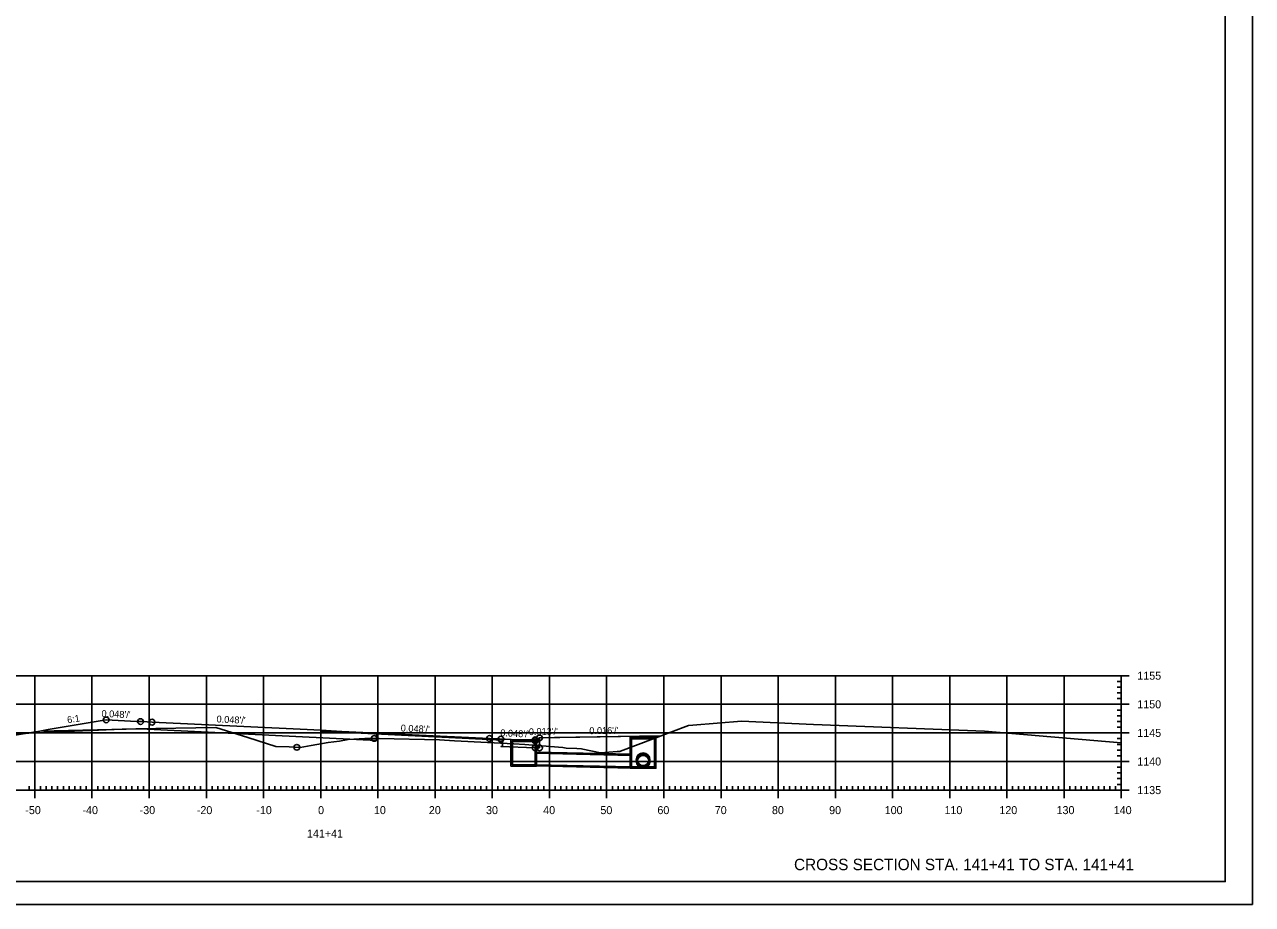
# Model space of a CAD drawing. Extents: x 1322838 to 1324533, y 339903 to 351025.
# Drawn here: x 1324111.9 to 1324326.6, y 342736 to 342889.9 of the extents above; entities that cross this region are included whole.
import ezdxf

# ---------------------------------------------------------------- set-up
doc = ezdxf.new("R2010")
doc.units = 0
for name, color, linetype in [('R_Alt Surface', 7, 'Continuous'), ('R_Axis', 7, 'Continuous'), ('R_Axis Annot', 7, 'Continuous'), ('R_Border', 7, 'Continuous'), ('R_Draft', 7, 'Continuous'), ('R_Exist Surface', 7, 'Continuous'), ('R_Fin Surface', 7, 'Continuous'), ('R_Fin Surface Annot', 7, 'Continuous'), ('R_Grid', 7, 'Continuous'), ('R_No Plot', 7, 'Continuous'), ('R_Water', 7, 'Continuous')]:
    doc.layers.add(name, color=color, linetype=linetype)

msp = doc.modelspace()

# ---------------------------------------------------------------- linework, layer by layer
msp.add_lwpolyline([(1324201.14, 342764.65), (1324201.15, 342764.82), (1324201.9, 342765.15), (1324223.12, 342765.49), (1324223.12, 342765.49)])
at = {"layer": 'R_Alt Surface'}
for points in [[(1324114.53, 342766.35), (1324132.14, 342766.71), (1324173.43, 342764.71), (1324173.44, 342765.83), (1324163.64, 342766.31), (1324195.42, 342764.76), (1324195.43, 342763.64), (1324195.14, 342763.65), (1324201.14, 342763.4)], [(1324201.9, 342763.4), (1324201.9, 342765.15)], [(1324201.14, 342764.65), (1324201.14, 342763.4)], [(1324201.14, 342763.4), (1324201.9, 342763.4)]]:
    msp.add_lwpolyline(points, dxfattribs=at)
at = {"layer": 'R_Axis'}
for p, q in [((1324305.04, 342776.02), (1324302.24, 342776.02)), ((1324303.64, 342756.02), (1324303.64, 342776.02)), ((1324303.64, 342775.02), (1324302.94, 342775.02)), ((1324303.64, 342774.02), (1324302.94, 342774.02)), ((1324303.64, 342773.02), (1324302.94, 342773.02)), ((1324303.64, 342772.02), (1324302.94, 342772.02)), ((1324305.04, 342771.02), (1324302.24, 342771.02)), ((1324303.64, 342770.02), (1324302.94, 342770.02)), ((1324303.64, 342769.02), (1324302.94, 342769.02)), ((1324303.64, 342768.02), (1324302.94, 342768.02)), ((1324303.64, 342767.02), (1324302.94, 342767.02)), ((1324305.04, 342766.02), (1324302.24, 342766.02)), ((1324303.64, 342765.02), (1324302.94, 342765.02)), ((1324303.64, 342764.02), (1324302.94, 342764.02)), ((1324303.64, 342763.02), (1324302.94, 342763.02)), ((1324305.04, 342761.02), (1324302.24, 342761.02)), ((1324303.64, 342762.02), (1324302.94, 342762.02)), ((1324303.64, 342760.02), (1324302.94, 342760.02)), ((1324303.64, 342759.02), (1324302.94, 342759.02)), ((1324112.64, 342756.02), (1324112.64, 342756.72)), ((1324113.64, 342754.62), (1324113.64, 342757.42)), ((1324114.64, 342756.02), (1324114.64, 342756.72)), ((1324115.64, 342756.02), (1324115.64, 342756.72)), ((1324116.64, 342756.02), (1324116.64, 342756.72)), ((1324117.64, 342756.02), (1324117.64, 342756.72)), ((1324118.64, 342756.02), (1324118.64, 342756.72)), ((1324119.64, 342756.02), (1324119.64, 342756.72)), ((1324120.64, 342756.02), (1324120.64, 342756.72)), ((1324121.64, 342756.02), (1324121.64, 342756.72)), ((1324122.64, 342756.02), (1324122.64, 342756.72)), ((1324123.64, 342754.62), (1324123.64, 342757.42)), ((1324124.64, 342756.02), (1324124.64, 342756.72)), ((1324125.64, 342756.02), (1324125.64, 342756.72)), ((1324126.64, 342756.02), (1324126.64, 342756.72)), ((1324127.64, 342756.02), (1324127.64, 342756.72)), ((1324128.64, 342756.02), (1324128.64, 342756.72)), ((1324129.64, 342756.02), (1324129.64, 342756.72)), ((1324130.64, 342756.02), (1324130.64, 342756.72)), ((1324131.64, 342756.02), (1324131.64, 342756.72)), ((1324132.64, 342756.02), (1324132.64, 342756.72)), ((1324133.64, 342754.62), (1324133.64, 342757.42)), ((1324134.64, 342756.02), (1324134.64, 342756.72)), ((1324135.64, 342756.02), (1324135.64, 342756.72)), ((1324136.64, 342756.02), (1324136.64, 342756.72)), ((1324137.64, 342756.02), (1324137.64, 342756.72)), ((1324138.64, 342756.02), (1324138.64, 342756.72)), ((1324139.64, 342756.02), (1324139.64, 342756.72)), ((1324140.64, 342756.02), (1324140.64, 342756.72)), ((1324141.64, 342756.02), (1324141.64, 342756.72)), ((1324142.64, 342756.02), (1324142.64, 342756.72)), ((1324143.64, 342754.62), (1324143.64, 342757.42)), ((1324144.64, 342756.02), (1324144.64, 342756.72)), ((1324145.64, 342756.02), (1324145.64, 342756.72)), ((1324146.64, 342756.02), (1324146.64, 342756.72)), ((1324147.64, 342756.02), (1324147.64, 342756.72)), ((1324148.64, 342756.02), (1324148.64, 342756.72)), ((1324149.64, 342756.02), (1324149.64, 342756.72)), ((1324150.64, 342756.02), (1324150.64, 342756.72)), ((1324151.64, 342756.02), (1324151.64, 342756.72)), ((1324152.64, 342756.02), (1324152.64, 342756.72)), ((1324153.64, 342754.62), (1324153.64, 342757.42)), ((1324154.64, 342756.02), (1324154.64, 342756.72)), ((1324155.64, 342756.02), (1324155.64, 342756.72)), ((1324156.64, 342756.02), (1324156.64, 342756.72)), ((1324157.64, 342756.02), (1324157.64, 342756.72)), ((1324158.64, 342756.02), (1324158.64, 342756.72)), ((1324159.64, 342756.02), (1324159.64, 342756.72)), ((1324160.64, 342756.02), (1324160.64, 342756.72)), ((1324161.64, 342756.02), (1324161.64, 342756.72)), ((1324162.64, 342756.02), (1324162.64, 342756.72)), ((1324163.64, 342754.62), (1324163.64, 342757.42)), ((1324164.64, 342756.02), (1324164.64, 342756.72)), ((1324165.64, 342756.02), (1324165.64, 342756.72)), ((1324166.64, 342756.02), (1324166.64, 342756.72)), ((1324167.64, 342756.02), (1324167.64, 342756.72)), ((1324168.64, 342756.02), (1324168.64, 342756.72)), ((1324169.64, 342756.02), (1324169.64, 342756.72)), ((1324170.64, 342756.02), (1324170.64, 342756.72)), ((1324171.64, 342756.02), (1324171.64, 342756.72)), ((1324172.64, 342756.02), (1324172.64, 342756.72)), ((1324173.64, 342754.62), (1324173.64, 342757.42)), ((1324174.64, 342756.02), (1324174.64, 342756.72)), ((1324175.64, 342756.02), (1324175.64, 342756.72)), ((1324176.64, 342756.02), (1324176.64, 342756.72)), ((1324177.64, 342756.02), (1324177.64, 342756.72)), ((1324178.64, 342756.02), (1324178.64, 342756.72)), ((1324179.64, 342756.02), (1324179.64, 342756.72)), ((1324180.64, 342756.02), (1324180.64, 342756.72)), ((1324181.64, 342756.02), (1324181.64, 342756.72)), ((1324182.64, 342756.02), (1324182.64, 342756.72)), ((1324183.64, 342754.62), (1324183.64, 342757.42)), ((1324184.64, 342756.02), (1324184.64, 342756.72)), ((1324185.64, 342756.02), (1324185.64, 342756.72)), ((1324186.64, 342756.02), (1324186.64, 342756.72)), ((1324187.64, 342756.02), (1324187.64, 342756.72)), ((1324188.64, 342756.02), (1324188.64, 342756.72)), ((1324189.64, 342756.02), (1324189.64, 342756.72)), ((1324190.64, 342756.02), (1324190.64, 342756.72)), ((1324191.64, 342756.02), (1324191.64, 342756.72)), ((1324192.64, 342756.02), (1324192.64, 342756.72)), ((1324193.64, 342754.62), (1324193.64, 342757.42)), ((1324194.64, 342756.02), (1324194.64, 342756.72)), ((1324195.64, 342756.02), (1324195.64, 342756.72)), ((1324196.64, 342756.02), (1324196.64, 342756.72)), ((1324197.64, 342756.02), (1324197.64, 342756.72)), ((1324198.64, 342756.02), (1324198.64, 342756.72)), ((1324199.64, 342756.02), (1324199.64, 342756.72)), ((1324200.64, 342756.02), (1324200.64, 342756.72)), ((1324201.64, 342756.02), (1324201.64, 342756.72)), ((1324202.64, 342756.02), (1324202.64, 342756.72)), ((1324203.64, 342754.62), (1324203.64, 342757.42)), ((1324204.64, 342756.02), (1324204.64, 342756.72)), ((1324205.64, 342756.02), (1324205.64, 342756.72)), ((1324206.64, 342756.02), (1324206.64, 342756.72)), ((1324207.64, 342756.02), (1324207.64, 342756.72)), ((1324208.64, 342756.02), (1324208.64, 342756.72)), ((1324209.64, 342756.02), (1324209.64, 342756.72)), ((1324210.64, 342756.02), (1324210.64, 342756.72)), ((1324211.64, 342756.02), (1324211.64, 342756.72)), ((1324212.64, 342756.02), (1324212.64, 342756.72)), ((1324213.64, 342754.62), (1324213.64, 342757.42)), ((1324214.64, 342756.02), (1324214.64, 342756.72)), ((1324215.64, 342756.02), (1324215.64, 342756.72)), ((1324216.64, 342756.02), (1324216.64, 342756.72)), ((1324217.64, 342756.02), (1324217.64, 342756.72)), ((1324218.64, 342756.02), (1324218.64, 342756.72)), ((1324219.64, 342756.02), (1324219.64, 342756.72)), ((1324220.64, 342756.02), (1324220.64, 342756.72)), ((1324221.64, 342756.02), (1324221.64, 342756.72)), ((1324222.64, 342756.02), (1324222.64, 342756.72)), ((1324223.64, 342754.62), (1324223.64, 342757.42)), ((1324224.64, 342756.02), (1324224.64, 342756.72)), ((1324225.64, 342756.02), (1324225.64, 342756.72)), ((1324226.64, 342756.02), (1324226.64, 342756.72)), ((1324227.64, 342756.02), (1324227.64, 342756.72)), ((1324228.64, 342756.02), (1324228.64, 342756.72)), ((1324229.64, 342756.02), (1324229.64, 342756.72)), ((1324230.64, 342756.02), (1324230.64, 342756.72)), ((1324231.64, 342756.02), (1324231.64, 342756.72)), ((1324232.64, 342756.02), (1324232.64, 342756.72)), ((1324233.64, 342754.62), (1324233.64, 342757.42)), ((1324234.64, 342756.02), (1324234.64, 342756.72)), ((1324235.64, 342756.02), (1324235.64, 342756.72)), ((1324236.64, 342756.02), (1324236.64, 342756.72)), ((1324237.64, 342756.02), (1324237.64, 342756.72)), ((1324238.64, 342756.02), (1324238.64, 342756.72)), ((1324239.64, 342756.02), (1324239.64, 342756.72)), ((1324240.64, 342756.02), (1324240.64, 342756.72)), ((1324241.64, 342756.02), (1324241.64, 342756.72)), ((1324242.64, 342756.02), (1324242.64, 342756.72)), ((1324243.64, 342754.62), (1324243.64, 342757.42)), ((1324244.64, 342756.02), (1324244.64, 342756.72)), ((1324245.64, 342756.02), (1324245.64, 342756.72)), ((1324246.64, 342756.02), (1324246.64, 342756.72)), ((1324247.64, 342756.02), (1324247.64, 342756.72)), ((1324248.64, 342756.02), (1324248.64, 342756.72)), ((1324249.64, 342756.02), (1324249.64, 342756.72)), ((1324250.64, 342756.02), (1324250.64, 342756.72)), ((1324251.64, 342756.02), (1324251.64, 342756.72)), ((1324252.64, 342756.02), (1324252.64, 342756.72)), ((1324253.64, 342754.62), (1324253.64, 342757.42)), ((1324254.64, 342756.02), (1324254.64, 342756.72)), ((1324255.64, 342756.02), (1324255.64, 342756.72)), ((1324256.64, 342756.02), (1324256.64, 342756.72)), ((1324257.64, 342756.02), (1324257.64, 342756.72)), ((1324258.64, 342756.02), (1324258.64, 342756.72)), ((1324259.64, 342756.02), (1324259.64, 342756.72)), ((1324260.64, 342756.02), (1324260.64, 342756.72)), ((1324261.64, 342756.02), (1324261.64, 342756.72)), ((1324262.64, 342756.02), (1324262.64, 342756.72)), ((1324263.64, 342754.62), (1324263.64, 342757.42)), ((1324264.64, 342756.02), (1324264.64, 342756.72)), ((1324265.64, 342756.02), (1324265.64, 342756.72)), ((1324266.64, 342756.02), (1324266.64, 342756.72)), ((1324267.64, 342756.02), (1324267.64, 342756.72)), ((1324268.64, 342756.02), (1324268.64, 342756.72)), ((1324269.64, 342756.02), (1324269.64, 342756.72)), ((1324270.64, 342756.02), (1324270.64, 342756.72)), ((1324271.64, 342756.02), (1324271.64, 342756.72)), ((1324272.64, 342756.02), (1324272.64, 342756.72)), ((1324273.64, 342754.62), (1324273.64, 342757.42)), ((1324274.64, 342756.02), (1324274.64, 342756.72)), ((1324275.64, 342756.02), (1324275.64, 342756.72)), ((1324276.64, 342756.02), (1324276.64, 342756.72)), ((1324277.64, 342756.02), (1324277.64, 342756.72)), ((1324278.64, 342756.02), (1324278.64, 342756.72)), ((1324279.64, 342756.02), (1324279.64, 342756.72)), ((1324280.64, 342756.02), (1324280.64, 342756.72)), ((1324281.64, 342756.02), (1324281.64, 342756.72)), ((1324282.64, 342756.02), (1324282.64, 342756.72)), ((1324283.64, 342754.62), (1324283.64, 342757.42)), ((1324284.64, 342756.02), (1324284.64, 342756.72)), ((1324285.64, 342756.02), (1324285.64, 342756.72)), ((1324286.64, 342756.02), (1324286.64, 342756.72)), ((1324287.64, 342756.02), (1324287.64, 342756.72)), ((1324288.64, 342756.02), (1324288.64, 342756.72)), ((1324289.64, 342756.02), (1324289.64, 342756.72)), ((1324290.64, 342756.02), (1324290.64, 342756.72)), ((1324291.64, 342756.02), (1324291.64, 342756.72)), ((1324292.64, 342756.02), (1324292.64, 342756.72)), ((1324293.64, 342754.62), (1324293.64, 342757.42)), ((1324294.64, 342756.02), (1324294.64, 342756.72)), ((1324295.64, 342756.02), (1324295.64, 342756.72)), ((1324296.64, 342756.02), (1324296.64, 342756.72)), ((1324297.64, 342756.02), (1324297.64, 342756.72)), ((1324298.64, 342756.02), (1324298.64, 342756.72)), ((1324299.64, 342756.02), (1324299.64, 342756.72)), ((1324300.64, 342756.02), (1324300.64, 342756.72)), ((1324301.64, 342756.02), (1324301.64, 342756.72)), ((1324302.64, 342756.02), (1324302.64, 342756.72)), ((1324303.64, 342758.02), (1324302.94, 342758.02)), ((1324303.64, 342757.02), (1324302.94, 342757.02)), ((1324303.64, 342754.62), (1324303.64, 342757.42)), ((1324023.64, 342756.02), (1324303.64, 342756.02)), ((1324305.04, 342756.02), (1324302.24, 342756.02))]:
    msp.add_line(p, q, dxfattribs=at)
at = {"layer": 'R_Border'}
for q in [(1324321.82, 342945.48), (1324005.64, 342740.02)]:
    msp.add_line((1324321.82, 342740.02), q, dxfattribs=at)
at = {"layer": 'R_Exist Surface'}
for p, q in [((1324201.15, 342762.66), (1324218.01, 342762.29)), ((1324201.15, 342762.46), (1324218.01, 342762.09)), ((1324201.15, 342760.46), (1324218.01, 342760.09)), ((1324201.15, 342760.25), (1324218.01, 342759.88))]:
    msp.add_line(p, q, dxfattribs=at)
msp.add_lwpolyline([(1324095.41, 342765.21), (1324117.83, 342766.21), (1324128.92, 342766.7), (1324131.33, 342766.71), (1324145.32, 342766.94), (1324150.91, 342765.23), (1324155.81, 342763.66), (1324158.1, 342763.57), (1324160.04, 342763.47), (1324161.96, 342763.8), (1324164.95, 342764.34), (1324166.93, 342764.59), (1324168.44, 342764.88), (1324171.38, 342765.04), (1324172, 342765.07), (1324173.84, 342765.03), (1324184.43, 342764.78), (1324187.03, 342764.64), (1324197.43, 342764.1), (1324199.33, 342764), (1324200.04, 342763.95), (1324200.86, 342763.88), (1324205.97, 342763.48), (1324206.56, 342763.37), (1324208.42, 342763.29), (1324209.26, 342763.23), (1324209.47, 342763.19), (1324212.55, 342762.55), (1324215.5, 342762.76), (1324215.97, 342762.78), (1324216.06, 342762.81), (1324224.89, 342766.16), (1324227.96, 342767.32), (1324228.71, 342767.37), (1324237.22, 342768.06), (1324249.83, 342767.51), (1324279.7, 342766.34), (1324303.64, 342764.3)], dxfattribs=at)
for points in [[(1324199.15, 342764.79), (1324201.4, 342764.79), (1324201.4, 342760.21), (1324199.15, 342760.21), (1324196.9, 342760.21), (1324196.9, 342764.79)], [(1324220.01, 342765.41), (1324222.26, 342765.41), (1324222.26, 342759.84), (1324220.01, 342759.84), (1324217.76, 342759.84), (1324217.76, 342765.41)], [(1324220.01, 342765.16), (1324222.01, 342765.16), (1324222.01, 342760.09), (1324220.01, 342760.09), (1324218.01, 342760.09), (1324218.01, 342765.16)], [(1324199.15, 342764.54), (1324201.15, 342764.54), (1324201.15, 342760.46), (1324199.15, 342760.46), (1324197.15, 342760.46), (1324197.15, 342764.54)]]:
    msp.add_lwpolyline(points, close=True, dxfattribs=at)
for centre, radius in [((1324220.01, 342761.32), 1.21), ((1324220.01, 342761.09), 1.21), ((1324220.04, 342761.09), 1.21), ((1324220.01, 342761.32), 1), ((1324220.01, 342761.09), 1)]:
    msp.add_circle(centre, radius, dxfattribs=at)
at = {"layer": 'R_Fin Surface'}
msp.add_lwpolyline([(1324105.42, 342764.84), (1324114.53, 342766.35), (1324115.97, 342766.59), (1324126.14, 342768.29), (1324131.4, 342768.03), (1324132.14, 342768), (1324132.39, 342767.99), (1324134.14, 342767.9), (1324160.04, 342766.65), (1324163.64, 342766.47), (1324167.31, 342766.29), (1324193.14, 342765.04), (1324194.89, 342764.96), (1324195.14, 342764.94), (1324195.88, 342764.91), (1324201.14, 342764.65), (1324201.15, 342764.8), (1324201.15, 342764.82), (1324201.24, 342764.86), (1324201.9, 342765.15), (1324204.53, 342765.19), (1324223.12, 342765.49)], dxfattribs=at)
at = {"layer": 'R_Grid'}
for p, q in [((1324023.64, 342776.02), (1324303.64, 342776.02)), ((1324113.64, 342756.02), (1324113.64, 342776.02)), ((1324123.64, 342756.02), (1324123.64, 342776.02)), ((1324133.64, 342756.02), (1324133.64, 342776.02)), ((1324143.64, 342756.02), (1324143.64, 342776.02)), ((1324153.64, 342756.02), (1324153.64, 342776.02)), ((1324163.64, 342756.02), (1324163.64, 342776.02)), ((1324173.64, 342756.02), (1324173.64, 342776.02)), ((1324183.64, 342756.02), (1324183.64, 342776.02)), ((1324193.64, 342756.02), (1324193.64, 342776.02)), ((1324203.64, 342756.02), (1324203.64, 342776.02)), ((1324213.64, 342756.02), (1324213.64, 342776.02)), ((1324223.64, 342756.02), (1324223.64, 342776.02)), ((1324233.64, 342756.02), (1324233.64, 342776.02)), ((1324243.64, 342756.02), (1324243.64, 342776.02)), ((1324253.64, 342756.02), (1324253.64, 342776.02)), ((1324263.64, 342756.02), (1324263.64, 342776.02)), ((1324273.64, 342756.02), (1324273.64, 342776.02)), ((1324283.64, 342756.02), (1324283.64, 342776.02)), ((1324293.64, 342756.02), (1324293.64, 342776.02)), ((1324303.64, 342756.02), (1324303.64, 342776.02)), ((1324023.64, 342771.02), (1324303.64, 342771.02)), ((1324023.64, 342766.02), (1324303.64, 342766.02)), ((1324023.64, 342761.02), (1324303.64, 342761.02)), ((1324023.64, 342756.02), (1324303.64, 342756.02))]:
    msp.add_line(p, q, dxfattribs=at)
at = {"layer": 'R_No Plot'}
for p, q in [((1324222.04, 342764.98), (1324218.11, 342764.98)), ((1324222.04, 342764.98), (1324222.54, 342765.48)), ((1323993.24, 342736.04), (1324326.57, 342736.04))]:
    msp.add_line(p, q, dxfattribs=at)
for points in [[(1323993.23, 342949.37), (1324326.57, 342949.37), (1324326.57, 342736.03), (1323993.23, 342736.03)], [(1324239.56, 342945.48), (1324259.18, 342945.48), (1324259.18, 342935.6), (1324275.29, 342935.6), (1324298.49, 342935.6), (1324298.61, 342907.44), (1324321.82, 342907.44), (1324321.82, 342740.02), (1324005.64, 342740.02), (1324005.64, 342945.48)]]:
    msp.add_lwpolyline(points, close=True, dxfattribs=at)
for centre in [(1324126.14, 342768.29), (1324132.14, 342768), (1324134.14, 342767.9), (1324172.98, 342765.05), (1324193.14, 342765.04), (1324195.14, 342764.94), (1324201.14, 342764.65), (1324201.15, 342764.82), (1324201.9, 342765.15), (1324201.9, 342765.15), (1324159.47, 342763.5), (1324201.14, 342763.4), (1324201.9, 342763.4)]:
    msp.add_circle(centre, 0.5, dxfattribs=at)
at = {"layer": 'R_Water'}
msp.add_circle((1324220.04, 342761.09), 1, dxfattribs=at)

# ---------------------------------------------------------------- texts
at = {"layer": 'R_Axis Annot'}
for s, p in [('1155', (1324306.44, 342775.32)), ('1150', (1324306.44, 342770.32)), ('1145', (1324306.44, 342765.32)), ('1140', (1324306.44, 342760.32)), ('1135', (1324306.44, 342755.32)), ('-50', (1324111.98, 342751.82)), ('-40', (1324121.98, 342751.82)), ('-30', (1324131.98, 342751.82)), ('-20', (1324141.98, 342751.82)), ('-10', (1324152.38, 342751.82)), ('0', (1324163.18, 342751.82)), ('10', (1324172.95, 342751.82)), ('20', (1324182.55, 342751.82)), ('30', (1324192.55, 342751.82)), ('40', (1324202.55, 342751.82)), ('50', (1324212.55, 342751.82)), ('60', (1324222.52, 342751.82)), ('70', (1324232.55, 342751.82)), ('80', (1324242.55, 342751.82)), ('90', (1324252.55, 342751.82)), ('100', (1324262.27, 342751.82)), ('110', (1324272.72, 342751.82)), ('120', (1324282.32, 342751.82)), ('130', (1324292.32, 342751.82)), ('140', (1324302.32, 342751.82)), ('141+41', (1324161.24, 342747.72))]:
    msp.add_text(s, height=1.4, dxfattribs=at).set_placement(p)
at = {"layer": 'R_Draft'}
msp.add_text('CROSS SECTION STA. 141+41 TO STA. 141+41', height=2, dxfattribs=at).set_placement((1324246.41, 342742.02))
at = {"layer": 'R_Fin Surface Annot'}
for s, rotation, p in [('6:1', 9.4639, (1324119.4, 342767.67)), ("0.048'/'", 357.224, (1324125.28, 342768.83)), ("0.048'/'", 357.2253, (1324145.4, 342767.86)), ("0.048'/'", 357.2287, (1324177.61, 342766.29)), ("0.013'/'", 0.7426, (1324200.04, 342765.63)), ("0.016'/'", 0.9373, (1324210.62, 342765.79)), ("0.048'/'", 357.2334, (1324195.02, 342765.45))]:
    msp.add_text(s, height=1.2, rotation=rotation, dxfattribs=at).set_placement(p)

doc.saveas('drawing.dxf')
